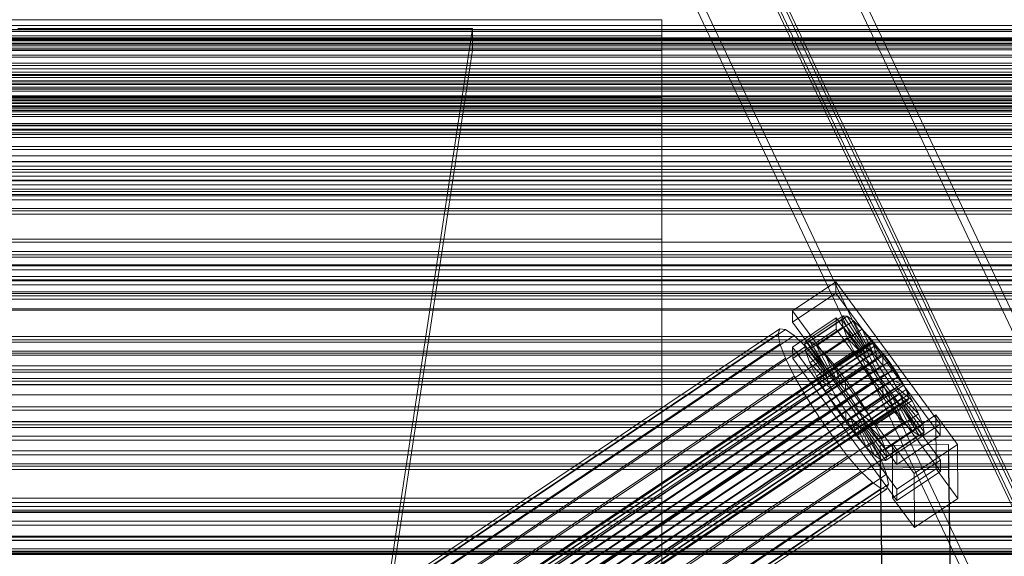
# Model space of a CAD drawing. Header units: millimetres. Extents: x -1970 to 61924, y -58230 to 6847.
# Tile 315 of 656: x 130 to 390, y -32712 to -32570. Entities that reach past the tile are written whole.
import ezdxf

# ---------------------------------------------------------------- set-up
doc = ezdxf.new("R2010")
doc.units = ezdxf.units.MM
for name, color, linetype, lineweight in [('frontal_C02', 7, 'Continuous', 0), ('frontal_C03', 7, 'Continuous', 0), ('frontal_C03-dry', 7, 'Continuous', 0), ('frontal_tolva', 7, 'Continuous', 0)]:
    doc.layers.add(name, color=color, linetype=linetype, lineweight=lineweight)

msp = doc.modelspace()

# ---------------------------------------------------------------- linework, layer by layer
at = {"layer": 'frontal_C02'}
for p, q in [((299.114, -32450.056), (439.114, -32745.966)), ((439.114, -32750.735), (299.114, -32454.825)), ((420.886, -32753.824), (280.886, -32457.913)), ((420.886, -32758.593), (280.886, -32462.682)), ((299.114, -32494.763), (439.114, -32790.674)), ((439.114, -32795.443), (299.114, -32499.532)), ((420.886, -32798.531), (280.886, -32502.621)), ((420.886, -32803.3), (280.886, -32507.39)), ((300, -32570.15), (-300, -32570.15)), ((300, -32578.181), (300, -32570.15)), ((300, -32570.15), (300, -32574.376)), ((300, -32574.376), (-300, -32574.376)), ((250, -32572.359), (130, -32572.359)), ((228.298, -32715.693), (250, -32572.359)), ((250, -32572.359), (250, -32578.09)), ((300, -32574.376), (300, -32590.57)), ((300, -32578.181), (-300, -32578.181)), ((130, -32578.09), (250, -32578.09)), ((250, -32578.09), (228.298, -32721.423)), ((300, -32597.921), (300, -32578.181)), ((300, -32590.57), (-300, -32590.57)), ((300, -32590.57), (300, -32617.629)), ((300, -32597.921), (-300, -32597.921)), ((300, -32628.025), (300, -32597.921)), ((300, -32617.629), (-300, -32617.629)), ((300, -32617.629), (300, -32653.709)), ((300, -32628.025), (-300, -32628.025)), ((300, -32666.441), (300, -32628.025)), ((334.501, -32646.938), (345.969, -32639.269)), ((345.969, -32639.269), (345.981, -32642.249)), ((345.969, -32639.269), (373.501, -32676.791)), ((345.981, -32642.249), (334.513, -32649.918)), ((373.513, -32679.772), (345.981, -32642.249)), ((334.513, -32649.918), (334.501, -32646.938)), ((362.033, -32684.46), (334.501, -32646.938)), ((334.513, -32649.918), (362.045, -32687.441)), ((334.539, -32656.475), (346.008, -32648.806)), ((337.64, -32655.776), (347.47, -32649.202)), ((338.005, -32654.816), (347.835, -32648.243)), ((339.088, -32654.934), (348.918, -32648.361)), ((340.816, -32656.122), (350.645, -32649.548)), ((346.008, -32648.806), (346.02, -32651.787)), ((346.008, -32648.806), (373.539, -32686.329)), ((347.835, -32648.243), (347.47, -32649.202)), ((347.47, -32649.202), (353.205, -32657.02)), ((347.47, -32649.202), (347.847, -32651.174)), ((348.918, -32648.361), (347.835, -32648.243)), ((347.835, -32648.243), (353.378, -32656.565)), ((350.645, -32649.548), (348.918, -32648.361)), ((348.918, -32648.361), (353.892, -32656.621)), ((352.899, -32651.724), (350.645, -32649.548)), ((350.645, -32649.548), (354.71, -32657.183)), ((146.872, -32774.936), (331.181, -32651.681)), ((148.32, -32775.094), (332.629, -32651.839)), ((331.181, -32651.681), (330.692, -32652.964)), ((332.629, -32651.839), (331.181, -32651.681)), ((334.938, -32653.427), (332.629, -32651.839)), ((346.02, -32651.787), (334.551, -32659.456)), ((338.017, -32657.748), (347.847, -32651.174)), ((343.069, -32658.298), (352.899, -32651.724)), ((373.551, -32689.309), (346.02, -32651.787)), ((347.847, -32651.174), (353.384, -32657.954)), ((347.847, -32651.174), (348.941, -32654.024)), ((355.525, -32654.741), (352.899, -32651.724)), ((352.899, -32651.724), (355.777, -32658.214)), ((300, -32653.709), (-300, -32653.709)), ((146.383, -32776.219), (330.692, -32652.964)), ((150.629, -32776.681), (334.938, -32653.427)), ((300, -32653.709), (300, -32696.351)), ((330.692, -32652.964), (331.197, -32655.6)), ((337.95, -32656.336), (334.938, -32653.427)), ((337.64, -32655.776), (338.005, -32654.816)), ((343.549, -32663.139), (338.005, -32654.816)), ((338.005, -32654.816), (339.088, -32654.934)), ((344.062, -32663.195), (339.088, -32654.934)), ((339.088, -32654.934), (340.816, -32656.122)), ((339.111, -32660.597), (348.941, -32654.024)), ((345.695, -32661.314), (355.525, -32654.741)), ((348.941, -32654.024), (353.902, -32659.303)), ((348.941, -32654.024), (350.678, -32657.557)), ((358.345, -32658.392), (355.525, -32654.741)), ((355.525, -32654.741), (357.021, -32659.643)), ((141.045, -32798.899), (354.844, -32655.924)), ((141.218, -32798.445), (355.017, -32655.469)), ((141.224, -32799.833), (355.022, -32656.858)), ((141.731, -32798.501), (355.53, -32655.525)), ((142.549, -32799.063), (356.348, -32656.088)), ((143.617, -32800.094), (357.415, -32657.119)), ((146.887, -32778.855), (331.197, -32655.6)), ((153.641, -32779.59), (337.95, -32656.336)), ((331.197, -32655.6), (332.659, -32659.41)), ((334.551, -32659.456), (334.539, -32656.475)), ((362.071, -32693.998), (334.539, -32656.475)), ((343.376, -32663.593), (337.64, -32655.776)), ((338.017, -32657.748), (337.64, -32655.776)), ((341.461, -32660.368), (337.95, -32656.336)), ((343.554, -32664.527), (338.017, -32657.748)), ((339.111, -32660.597), (338.017, -32657.748)), ((344.88, -32663.757), (340.816, -32656.122)), ((340.816, -32656.122), (343.069, -32658.298)), ((340.848, -32664.131), (350.678, -32657.557)), ((353.205, -32657.02), (343.376, -32663.593)), ((353.378, -32656.565), (343.549, -32663.139)), ((353.384, -32657.954), (343.554, -32664.527)), ((353.892, -32656.621), (344.062, -32663.195)), ((354.71, -32657.183), (344.88, -32663.757)), ((350.678, -32657.557), (354.725, -32660.977)), ((350.678, -32657.557), (352.938, -32661.533)), ((353.205, -32657.02), (353.378, -32656.565)), ((353.384, -32657.954), (353.205, -32657.02)), ((353.378, -32656.565), (353.892, -32656.621)), ((353.902, -32659.303), (353.384, -32657.954)), ((353.892, -32656.621), (354.71, -32657.183)), ((354.71, -32657.183), (355.777, -32658.214)), ((355.017, -32655.469), (354.844, -32655.924)), ((354.844, -32655.924), (355.022, -32656.858)), ((355.53, -32655.525), (355.017, -32655.469)), ((355.022, -32656.858), (355.541, -32658.208)), ((356.348, -32656.088), (355.53, -32655.525)), ((357.415, -32657.119), (356.348, -32656.088)), ((358.659, -32658.547), (357.415, -32657.119)), ((141.742, -32801.183), (355.541, -32658.208)), ((142.565, -32802.857), (356.363, -32659.881)), ((144.861, -32801.523), (358.659, -32658.547)), ((359.995, -32660.277), (146.196, -32803.252)), ((148.35, -32782.664), (332.659, -32659.41)), ((157.152, -32783.623), (341.461, -32660.368)), ((332.659, -32659.41), (334.981, -32664.133)), ((334.551, -32659.456), (362.083, -32696.978)), ((344.073, -32665.877), (339.111, -32660.597)), ((340.848, -32664.131), (339.111, -32660.597)), ((345.231, -32665.249), (341.461, -32660.368)), ((345.947, -32664.788), (343.069, -32658.298)), ((343.069, -32658.298), (345.695, -32661.314)), ((353.902, -32659.303), (344.073, -32665.877)), ((355.777, -32658.214), (345.947, -32664.788)), ((357.021, -32659.643), (347.191, -32666.217)), ((358.345, -32658.392), (348.515, -32664.966)), ((354.725, -32660.977), (353.902, -32659.303)), ((355.541, -32658.208), (356.363, -32659.881)), ((355.777, -32658.214), (357.021, -32659.643)), ((356.363, -32659.881), (357.434, -32661.765)), ((357.021, -32659.643), (358.357, -32661.373)), ((358.357, -32661.373), (358.345, -32658.392)), ((361.166, -32662.429), (358.345, -32658.392)), ((359.995, -32660.277), (358.659, -32658.547)), ((361.332, -32662.189), (359.995, -32660.277)), ((143.635, -32804.74), (357.434, -32661.765)), ((147.533, -32805.165), (361.332, -32662.189)), ((343.108, -32668.107), (352.938, -32661.533)), ((343.549, -32663.139), (343.376, -32663.593)), ((344.062, -32663.195), (343.549, -32663.139)), ((344.88, -32663.757), (344.062, -32663.195)), ((354.725, -32660.977), (344.895, -32667.551)), ((347.191, -32666.217), (345.695, -32661.314)), ((345.695, -32661.314), (348.515, -32664.966)), ((355.796, -32662.86), (345.966, -32669.434)), ((348.527, -32667.946), (358.357, -32661.373)), ((351.336, -32669.003), (361.166, -32662.429)), ((352.938, -32661.533), (355.796, -32662.86)), ((352.938, -32661.533), (355.569, -32665.681)), ((355.796, -32662.86), (354.725, -32660.977)), ((357.042, -32664.825), (355.796, -32662.86)), ((357.434, -32661.765), (358.68, -32663.73)), ((358.357, -32661.373), (359.693, -32663.285)), ((361.166, -32662.429), (359.693, -32663.285)), ((363.797, -32666.577), (361.166, -32662.429)), ((362.578, -32664.154), (361.332, -32662.189)), ((144.881, -32806.705), (358.68, -32663.73)), ((146.218, -32808.617), (360.017, -32665.642)), ((148.779, -32807.129), (362.578, -32664.154)), ((150.672, -32787.387), (334.981, -32664.133)), ((345.231, -32665.249), (160.922, -32788.504)), ((334.981, -32664.133), (338.003, -32669.448)), ((344.895, -32667.551), (340.848, -32664.131)), ((343.108, -32668.107), (340.848, -32664.131)), ((343.376, -32663.593), (343.554, -32664.527)), ((343.554, -32664.527), (344.073, -32665.877)), ((345.947, -32664.788), (344.88, -32663.757)), ((349.002, -32670.646), (345.231, -32665.249)), ((345.739, -32672.254), (355.569, -32665.681)), ((347.191, -32666.217), (345.947, -32664.788)), ((357.042, -32664.825), (347.212, -32671.399)), ((348.515, -32664.966), (348.527, -32667.946)), ((348.515, -32664.966), (351.336, -32669.003)), ((359.693, -32663.285), (349.863, -32669.858)), ((360.939, -32665.25), (351.109, -32671.823)), ((355.569, -32665.681), (357.042, -32664.825)), ((355.569, -32665.681), (358.39, -32669.718)), ((358.378, -32666.738), (357.042, -32664.825)), ((358.68, -32663.73), (360.017, -32665.642)), ((359.693, -32663.285), (360.939, -32665.25)), ((360.017, -32665.642), (361.352, -32667.371)), ((363.797, -32666.577), (360.939, -32665.25)), ((360.939, -32665.25), (362.01, -32667.133)), ((363.648, -32666.037), (362.578, -32664.154)), ((300, -32666.441), (-300, -32666.441)), ((147.554, -32810.347), (361.352, -32667.371)), ((149.85, -32809.013), (363.648, -32666.037)), ((150.672, -32810.686), (364.471, -32667.711)), ((300, -32710.552), (300, -32666.441)), ((345.966, -32669.434), (343.108, -32668.107)), ((345.739, -32672.254), (343.108, -32668.107)), ((344.073, -32665.877), (344.895, -32667.551)), ((344.895, -32667.551), (345.966, -32669.434)), ((348.527, -32667.946), (347.191, -32666.217)), ((349.863, -32669.858), (348.527, -32667.946)), ((358.378, -32666.738), (348.548, -32673.311)), ((362.01, -32667.133), (352.18, -32673.707)), ((353.967, -32673.151), (363.797, -32666.577)), ((358.39, -32669.718), (358.378, -32666.738)), ((359.714, -32668.467), (358.378, -32666.738)), ((361.352, -32667.371), (362.596, -32668.8)), ((366.057, -32670.553), (362.01, -32667.133)), ((362.01, -32667.133), (362.833, -32668.807)), ((364.471, -32667.711), (363.648, -32666.037)), ((366.057, -32670.553), (363.797, -32666.577)), ((364.989, -32669.061), (364.471, -32667.711)), ((148.798, -32811.776), (362.596, -32668.8)), ((149.865, -32812.806), (363.664, -32669.831)), ((150.683, -32813.369), (364.482, -32670.394)), ((151.191, -32812.036), (364.989, -32669.061)), ((151.196, -32813.425), (364.995, -32670.449)), ((151.369, -32812.97), (365.168, -32669.995)), ((153.694, -32792.703), (338.003, -32669.448)), ((164.693, -32793.901), (349.002, -32670.646)), ((338.003, -32669.448), (341.52, -32674.993)), ((345.966, -32669.434), (347.212, -32671.399)), ((348.56, -32676.292), (358.39, -32669.718)), ((352.519, -32676.191), (349.002, -32670.646)), ((349.863, -32669.858), (351.336, -32669.003)), ((351.109, -32671.823), (349.863, -32669.858)), ((359.714, -32668.467), (349.884, -32675.041)), ((360.958, -32669.896), (351.128, -32676.469)), ((351.336, -32669.003), (353.967, -32673.151)), ((362.025, -32670.927), (352.196, -32677.5)), ((362.833, -32668.807), (353.003, -32675.38)), ((363.351, -32670.157), (353.521, -32676.73)), ((356.228, -32677.127), (366.057, -32670.553)), ((358.39, -32669.718), (361.21, -32673.369)), ((361.21, -32673.369), (359.714, -32668.467)), ((360.958, -32669.896), (359.714, -32668.467)), ((363.836, -32676.386), (360.958, -32669.896)), ((362.025, -32670.927), (360.958, -32669.896)), ((366.09, -32678.562), (362.025, -32670.927)), ((362.843, -32671.489), (362.025, -32670.927)), ((362.596, -32668.8), (363.664, -32669.831)), ((367.794, -32674.086), (362.833, -32668.807)), ((362.833, -32668.807), (363.351, -32670.157)), ((368.888, -32676.936), (363.351, -32670.157)), ((363.351, -32670.157), (363.53, -32671.091)), ((363.664, -32669.831), (364.482, -32670.394)), ((364.482, -32670.394), (364.995, -32670.449)), ((365.168, -32669.995), (364.989, -32669.061)), ((364.995, -32670.449), (365.168, -32669.995)), ((367.794, -32674.086), (366.057, -32670.553)), ((347.212, -32671.399), (345.739, -32672.254)), ((348.56, -32676.292), (345.739, -32672.254)), ((347.212, -32671.399), (348.548, -32673.311)), ((348.548, -32673.311), (348.56, -32676.292)), ((348.548, -32673.311), (349.884, -32675.041)), ((352.18, -32673.707), (351.109, -32671.823)), ((351.109, -32671.823), (353.967, -32673.151)), ((351.38, -32679.943), (361.21, -32673.369)), ((362.843, -32671.489), (353.014, -32678.063)), ((363.357, -32671.545), (353.527, -32678.119)), ((363.53, -32671.091), (353.7, -32677.664)), ((353.967, -32673.151), (356.228, -32677.127)), ((361.21, -32673.369), (363.836, -32676.386)), ((367.817, -32679.749), (362.843, -32671.489)), ((363.357, -32671.545), (362.843, -32671.489)), ((363.53, -32671.091), (363.357, -32671.545)), ((368.9, -32679.867), (363.357, -32671.545)), ((369.265, -32678.908), (363.53, -32671.091)), ((157.211, -32798.248), (341.52, -32674.993)), ((168.21, -32799.446), (352.519, -32676.191)), ((341.52, -32674.993), (345.291, -32680.39)), ((349.884, -32675.041), (351.38, -32679.943)), ((349.884, -32675.041), (351.128, -32676.469)), ((353.003, -32675.38), (352.18, -32673.707)), ((352.18, -32673.707), (356.228, -32677.127)), ((355.541, -32681.507), (352.519, -32676.191)), ((353.521, -32676.73), (353.003, -32675.38)), ((353.003, -32675.38), (357.964, -32680.66)), ((357.964, -32680.66), (367.794, -32674.086)), ((360.882, -32682.003), (372.35, -32674.334)), ((368.888, -32676.936), (367.794, -32674.086)), ((372.35, -32674.334), (372.408, -32688.64)), ((372.35, -32674.334), (378.086, -32682.151)), ((351.38, -32679.943), (348.56, -32676.292)), ((351.128, -32676.469), (354.006, -32682.959)), ((351.128, -32676.469), (352.196, -32677.5)), ((352.196, -32677.5), (356.26, -32685.135)), ((352.196, -32677.5), (353.014, -32678.063)), ((353.014, -32678.063), (357.987, -32686.323)), ((353.014, -32678.063), (353.527, -32678.119)), ((353.7, -32677.664), (353.521, -32676.73)), ((353.521, -32676.73), (359.058, -32683.509)), ((353.527, -32678.119), (353.7, -32677.664)), ((353.527, -32678.119), (359.07, -32686.441)), ((353.7, -32677.664), (359.436, -32685.481)), ((354.006, -32682.959), (363.836, -32676.386)), ((356.228, -32677.127), (357.964, -32680.66)), ((356.26, -32685.135), (366.09, -32678.562)), ((359.058, -32683.509), (368.888, -32676.936)), ((373.501, -32676.791), (362.033, -32684.46)), ((363.836, -32676.386), (366.09, -32678.562)), ((366.09, -32678.562), (367.817, -32679.749)), ((369.265, -32678.908), (368.888, -32676.936)), ((373.513, -32679.772), (373.501, -32676.791)), ((160.982, -32803.645), (345.291, -32680.39)), ((345.291, -32680.39), (349.061, -32685.271)), ((354.006, -32682.959), (351.38, -32679.943)), ((357.964, -32680.66), (359.058, -32683.509)), ((357.987, -32686.323), (367.817, -32679.749)), ((359.07, -32686.441), (368.9, -32679.867)), ((359.436, -32685.481), (369.265, -32678.908)), ((362.045, -32687.441), (373.513, -32679.772)), ((367.817, -32679.749), (368.9, -32679.867)), ((368.9, -32679.867), (369.265, -32678.908)), ((171.232, -32804.761), (355.541, -32681.507)), ((356.26, -32685.135), (354.006, -32682.959)), ((357.863, -32686.23), (355.541, -32681.507)), ((357.646, -32682.462), (375.644, -32682.219)), ((357.646, -32688.424), (357.646, -32682.462)), ((360.514, -32875.867), (357.646, -32682.462)), ((359.058, -32683.509), (359.436, -32685.481)), ((360.939, -32696.309), (360.882, -32682.003)), ((366.618, -32689.82), (360.882, -32682.003)), ((378.086, -32682.151), (366.618, -32689.82)), ((375.644, -32682.219), (375.644, -32688.18)), ((375.644, -32682.219), (378.512, -32875.624)), ((378.143, -32696.457), (378.086, -32682.151)), ((164.752, -32808.526), (349.061, -32685.271)), ((173.554, -32809.485), (357.863, -32686.23)), ((349.061, -32685.271), (352.572, -32689.304)), ((357.987, -32686.323), (356.26, -32685.135)), ((359.326, -32690.039), (357.863, -32686.23)), ((359.07, -32686.441), (357.987, -32686.323)), ((359.436, -32685.481), (359.07, -32686.441)), ((362.033, -32684.46), (362.045, -32687.441)), ((373.539, -32686.329), (362.071, -32693.998)), ((373.551, -32689.309), (373.539, -32686.329)), ((375.644, -32688.18), (357.646, -32688.424)), ((360.514, -32881.829), (357.646, -32688.424)), ((372.408, -32688.64), (360.939, -32696.309)), ((378.143, -32696.457), (372.408, -32688.64)), ((378.512, -32881.585), (375.644, -32688.18)), ((168.263, -32812.558), (352.572, -32689.304)), ((175.016, -32813.294), (359.326, -32690.039)), ((352.572, -32689.304), (355.584, -32692.213)), ((359.83, -32692.675), (359.326, -32690.039)), ((362.083, -32696.978), (373.551, -32689.309)), ((366.618, -32689.82), (366.675, -32704.126)), ((171.275, -32815.468), (355.584, -32692.213)), ((173.584, -32817.055), (357.893, -32693.801)), ((175.032, -32817.213), (359.341, -32693.958)), ((175.521, -32815.93), (359.83, -32692.675)), ((355.584, -32692.213), (357.893, -32693.801)), ((357.893, -32693.801), (359.341, -32693.958)), ((359.341, -32693.958), (359.83, -32692.675)), ((362.071, -32693.998), (362.083, -32696.978)), ((-300, -32696.351), (300, -32696.351)), ((300, -32696.351), (300, -32742.649)), ((360.939, -32696.309), (366.675, -32704.126)), ((366.675, -32704.126), (378.143, -32696.457)), ((300, -32710.552), (-300, -32710.552)), ((300, -32757.351), (300, -32710.552))]:
    msp.add_line(p, q, dxfattribs=at)
at = {"layer": 'frontal_C03'}
for p, q in [((1250, -32571.607), (-1250, -32571.607)), ((1250, -32572.664), (-1250, -32572.664)), ((1250, -32573.162), (-1250, -32573.162)), ((-1250, -32574.835), (1250, -32574.835)), ((-1268, -32575.209), (1268, -32575.209)), ((-1268, -32575.433), (1268, -32575.433)), ((-1268, -32575.597), (1268, -32575.597)), ((-1268, -32576.255), (1268, -32576.255)), ((-1268, -32576.572), (1268, -32576.572)), ((1250, -32574.972), (-1250, -32574.972)), ((1250, -32575.625), (-1250, -32575.625)), ((1250, -32576.506), (-1250, -32576.506)), ((1250, -32577.017), (-1250, -32577.017)), ((-1268, -32577.619), (1268, -32577.619)), ((-1268, -32578.068), (1268, -32578.068)), ((-1268, -32579.431), (1268, -32579.431)), ((-1268, -32579.981), (1268, -32579.981)), ((-1268, -32581.568), (1268, -32581.568)), ((1268, -32582.182), (-1268, -32582.182)), ((-1268, -32583.886), (1268, -32583.886)), ((-1268, -32584.521), (1268, -32584.521)), ((-1250, -32583.074), (1250, -32583.074)), ((1250, -32584.784), (-1250, -32584.784)), ((-1268, -32586.224), (1268, -32586.224)), ((-1268, -32586.838), (1268, -32586.838)), ((-1250, -32585.332), (1250, -32585.332)), ((1250, -32586.313), (-1250, -32586.313)), ((1250, -32587.194), (-1250, -32587.194)), ((-1268, -32588.425), (1268, -32588.425)), ((-1268, -32588.975), (1268, -32588.975)), ((-1268, -32590.339), (1268, -32590.339)), ((1250, -32587.848), (-1250, -32587.848)), ((1250, -32588.313), (-1250, -32588.313)), ((1250, -32590.155), (-1250, -32590.155)), ((-1268, -32590.788), (1268, -32590.788)), ((-1268, -32591.834), (1268, -32591.834)), ((-1268, -32592.151), (1268, -32592.151)), ((-1268, -32592.809), (1268, -32592.809)), ((-1268, -32592.973), (1268, -32592.973)), ((-1250, -32591.212), (1250, -32591.212)), ((-1250, -32591.389), (1250, -32591.389)), ((-1268, -32593.197), (1268, -32593.197)), ((-1250, -32593.571), (1250, -32593.571)), ((1250, -32594.065), (-1250, -32594.065)), ((1250, -32595.122), (-1250, -32595.122)), ((1250, -32595.619), (-1250, -32595.619)), ((1250, -32597.429), (-1250, -32597.429)), ((1250, -32597.446), (-1250, -32597.446)), ((1250, -32598.083), (-1250, -32598.083)), ((1250, -32598.964), (-1250, -32598.964)), ((-1250, -32599.215), (1250, -32599.215)), ((1250, -32599.938), (-1250, -32599.938)), ((-1250, -32601.171), (1250, -32601.171)), ((-1250, -32606.018), (1250, -32606.018)), ((-1250, -32607.615), (1250, -32607.615)), ((1250, -32608.77), (-1250, -32608.77)), ((1250, -32609.652), (-1250, -32609.652)), ((1250, -32610.305), (-1250, -32610.305)), ((-1250, -32611.334), (1250, -32611.334)), ((-1250, -32612.463), (1250, -32612.463)), ((1250, -32612.613), (-1250, -32612.613)), ((-1250, -32613.67), (1250, -32613.67)), ((-1250, -32614.801), (1250, -32614.801)), ((-1250, -32615.386), (1250, -32615.386)), ((-1250, -32616.183), (1250, -32616.183)), ((1250, -32616.522), (-1250, -32616.522)), ((1250, -32617.579), (-1250, -32617.579)), ((1250, -32619.887), (-1250, -32619.887)), ((1250, -32620.54), (-1250, -32620.54)), ((1250, -32621.422), (-1250, -32621.422)), ((1250, -32631.228), (-1250, -32631.228)), ((1250, -32632.109), (-1250, -32632.109)), ((1250, -32632.763), (-1250, -32632.763)), ((-1500, -32635.017), (1500, -32635.017)), ((1250, -32635.07), (-1250, -32635.07)), ((-1250, -32636.128), (1250, -32636.128)), ((1250, -32638.98), (-1250, -32638.98)), ((1250, -32640.037), (-1250, -32640.037)), ((1250, -32642.345), (-1250, -32642.345)), ((1250, -32642.998), (-1250, -32642.998)), ((1250, -32643.879), (-1250, -32643.879)), ((1500, -32646.426), (-1500, -32646.426)), ((1500, -32646.711), (-1500, -32646.711)), ((1250, -32653.686), (-1250, -32653.686)), ((1250, -32654.567), (-1250, -32654.567)), ((1250, -32655.221), (-1250, -32655.221)), ((1250, -32657.528), (-1250, -32657.528)), ((-1500, -32658.119), (1500, -32658.119)), ((-1250, -32658.585), (1250, -32658.585)), ((1250, -32661.437), (-1250, -32661.437)), ((1250, -32662.495), (-1250, -32662.495)), ((1250, -32664.802), (-1250, -32664.802)), ((1250, -32665.456), (-1250, -32665.456)), ((1250, -32666.337), (-1250, -32666.337)), ((1250, -32676.143), (-1250, -32676.143)), ((1250, -32677.025), (-1250, -32677.025)), ((1250, -32677.678), (-1250, -32677.678)), ((1250, -32679.986), (-1250, -32679.986)), ((-1250, -32681.043), (1250, -32681.043)), ((1250, -32683.895), (-1250, -32683.895)), ((1250, -32684.952), (-1250, -32684.952)), ((1250, -32687.26), (-1250, -32687.26)), ((1250, -32687.913), (-1250, -32687.913)), ((1250, -32688.795), (-1250, -32688.795)), ((1250, -32698.601), (-1250, -32698.601)), ((1250, -32699.482), (-1250, -32699.482)), ((1250, -32700.136), (-1250, -32700.136)), ((1250, -32702.443), (-1250, -32702.443)), ((-1250, -32703.501), (1250, -32703.501)), ((1250, -32706.353), (-1250, -32706.353)), ((1250, -32707.41), (-1250, -32707.41)), ((1250, -32709.717), (-1250, -32709.717)), ((1250, -32710.371), (-1250, -32710.371)), ((1250, -32711.252), (-1250, -32711.252))]:
    msp.add_line(p, q, dxfattribs=at)
at = {"layer": 'frontal_C03-dry'}
for p, q in [((-1290, -32573.125), (1290, -32573.125)), ((-1250, -32594.375), (1250, -32594.375)), ((1250, -32600.375), (-1250, -32600.375)), ((1290, -32603.5), (-1290, -32603.5)), ((1250, -32604.375), (-1250, -32604.375)), ((-1290, -32607.5), (1290, -32607.5)), ((-1250, -32628.75), (1250, -32628.75)), ((1250, -32634.75), (-1250, -32634.75)), ((1290, -32637.875), (-1290, -32637.875)), ((1250, -32638.75), (-1250, -32638.75)), ((-1290, -32641.875), (1290, -32641.875)), ((-1250, -32663.125), (1250, -32663.125)), ((1250, -32669.125), (-1250, -32669.125)), ((1290, -32672.25), (-1290, -32672.25)), ((1250, -32673.125), (-1250, -32673.125)), ((-1290, -32676.25), (1290, -32676.25)), ((-1250, -32697.5), (1250, -32697.5)), ((1250, -32703.5), (-1250, -32703.5)), ((1290, -32706.625), (-1290, -32706.625)), ((1250, -32707.5), (-1250, -32707.5)), ((-1290, -32710.625), (1290, -32710.625))]:
    msp.add_line(p, q, dxfattribs=at)
at = {"layer": 'frontal_tolva'}
for p, q in [((-1821.5, -32700), (1821.5, -32700)), ((-1725, -32700), (1725, -32700)), ((-1821.5, -32711), (1821.5, -32711))]:
    msp.add_line(p, q, dxfattribs=at)

doc.saveas('drawing.dxf')
